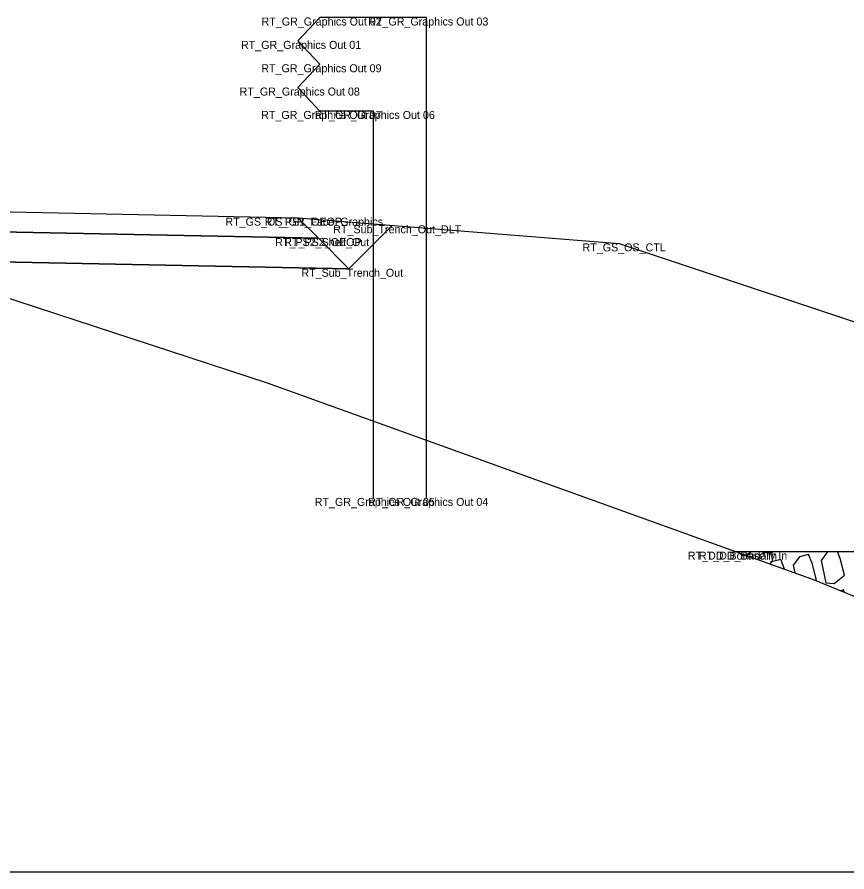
# Model space of a CAD drawing. Extents: x -26 to 203, y -10 to 20020.
# Drawn here: x 112.48 to 122.84, y 17500 to 17510.68 of the extents above; entities that cross this region are included whole.
import ezdxf

# ---------------------------------------------------------------- set-up
doc = ezdxf.new("R2010")
doc.units = 0
for name, color, linetype in [('Default', 7, 'Continuous'), ('Exist Cross Section Cell', 7, 'Continuous'), ('Exist XS Ground Line', 7, 'Continuous'), ('Old_Level_1', 7, 'Continuous'), ('Prop CMT Guardrail Graphics', 7, 'Continuous'), ('Prop CMT Pvmt Surface Shoulder', 7, 'Continuous'), ('Prop CMT Rip Rap Class II', 7, 'Continuous'), ('Prop CMT Shld Paved Course 1', 7, 'Continuous'), ('Prop CMT Shld Paved Course 2', 7, 'Continuous'), ('Prop CMT Slope Grass', 7, 'Continuous'), ('Prop CMT Subgrade Earthwork', 7, 'Continuous')]:
    doc.layers.add(name, color=color, linetype=linetype)

msp = doc.modelspace()

# ---------------------------------------------------------------- linework, layer by layer
at = {"layer": 'Exist Cross Section Cell'}
msp.add_line((100, 17500), (200, 17500), dxfattribs=at)
at = {"layer": 'Exist XS Ground Line'}
for p, q in [((111.244, 17507.536), (115.602, 17506.109)), ((115.602, 17506.109), (122.433, 17503.648)), ((122.433, 17503.648), (124.887, 17502.633))]:
    msp.add_line(p, q, dxfattribs=at)
at = {"layer": 'Old_Level_1'}
for p, q in [((121.586, 17503.953), (121.645, 17504)), ((121.789, 17504), (121.791, 17503.991))]:
    msp.add_line(p, q, dxfattribs=at)
for points in [[(121.791, 17503.991), (121.896, 17503.984), (121.916, 17504)], [(122.611, 17504), (122.598, 17503.997), (122.521, 17503.89), (122.577, 17503.61)], [(122.577, 17503.61), (122.682, 17503.603), (122.812, 17503.706), (122.757, 17503.916), (122.723, 17504)], [(122.063, 17503.781), (122.06, 17503.794), (122.015, 17503.903), (121.901, 17503.874), (121.881, 17503.846)], [(122.456, 17503.638), (122.463, 17503.644), (122.409, 17503.855), (122.364, 17503.965), (122.25, 17503.935), (122.173, 17503.829), (122.191, 17503.735)], [(122.814, 17503.49), (122.801, 17503.522), (122.762, 17503.512)]]:
    msp.add_lwpolyline(points, dxfattribs=at)
at = {"layer": 'Prop CMT Guardrail Graphics'}
for points in [[(117.591, 17510.671), (116.258, 17510.671), (115.987, 17510.379)], [(117.591, 17504.671), (117.591, 17510.671)], [(115.987, 17510.379), (116.258, 17510.087)], [(116.258, 17510.087), (115.987, 17509.796)], [(115.987, 17509.796), (116.257, 17509.504), (116.924, 17509.504)], [(116.924, 17509.504), (116.924, 17504.671)]]:
    msp.add_lwpolyline(points, dxfattribs=at)
at = {"layer": 'Prop CMT Pvmt Surface Shoulder'}
msp.add_lwpolyline([(111, 17508.271), (115.987, 17508.171)], dxfattribs=at)
at = {"layer": 'Prop CMT Rip Rap Class II'}
for points in [[(121.455, 17504), (121.455, 17504)], [(121.455, 17504), (133.55, 17504), (137.71, 17501.227)]]:
    msp.add_lwpolyline(points, dxfattribs=at)
at = {"layer": 'Prop CMT Shld Paved Course 1'}
for points in [[(111, 17508.271), (115.987, 17508.171), (116.242, 17507.916)], [(116.242, 17507.916), (111, 17508.021)]]:
    msp.add_lwpolyline(points, dxfattribs=at)
at = {"layer": 'Prop CMT Shld Paved Course 2'}
for points in [[(111, 17508.021), (116.242, 17507.916)], [(116.242, 17507.916), (116.242, 17507.916)], [(116.242, 17507.916), (116.624, 17507.533)], [(116.624, 17507.533), (111, 17507.646)]]:
    msp.add_lwpolyline(points, dxfattribs=at)
at = {"layer": 'Prop CMT Slope Grass'}
for points in [[(115.987, 17508.171), (115.987, 17508.171)], [(115.987, 17508.171), (120, 17507.85)], [(120, 17507.85), (131.55, 17504)]]:
    msp.add_lwpolyline(points, dxfattribs=at)
at = {"layer": 'Prop CMT Subgrade Earthwork'}
for points in [[(116.624, 17507.533), (117.168, 17508.076)], [(111, 17507.646), (116.624, 17507.533)]]:
    msp.add_lwpolyline(points, dxfattribs=at)

# ---------------------------------------------------------------- texts
at = {"layer": 'Default'}
for s, p in [('RT_GR_Graphics Out 02', (115.532, 17510.571)), ('RT_GR_Graphics Out 03', (116.863, 17510.571)), ('RT_GR_Graphics Out 01', (115.275, 17510.279)), ('RT_GR_Graphics Out 09', (115.529, 17509.987)), ('RT_GR_Graphics Out 08', (115.258, 17509.696)), ('RT_GR_Graphics Out 07', (115.527, 17509.404)), ('RT_GR_Graphics Out 06', (116.195, 17509.404)), ('RT_GS_OS_GR_Face_Graphics', (115.08, 17508.071)), ('RT_PS1_OEOP', (115.571, 17508.071)), ('RT_Sub_Trench_Out_DLT', (116.427, 17507.976)), ('RT_PS2_Shelf_Out', (115.702, 17507.816)), ('RT_PS2_OEOP', (115.815, 17507.816)), ('RT_GS_OS_CTL', (119.54, 17507.75)), ('RT_Sub_Trench_Out', (116.029, 17507.433)), ('RT_GR_Graphics Out 05', (116.196, 17504.571)), ('RT_GR_Graphics Out 04', (116.862, 17504.571)), ('RT_DD_Boundary In', (120.855, 17503.9)), ('RT_DD_Base In', (120.994, 17503.9))]:
    msp.add_text(s, height=0.1, dxfattribs=at).set_placement(p)

doc.saveas('drawing.dxf')
